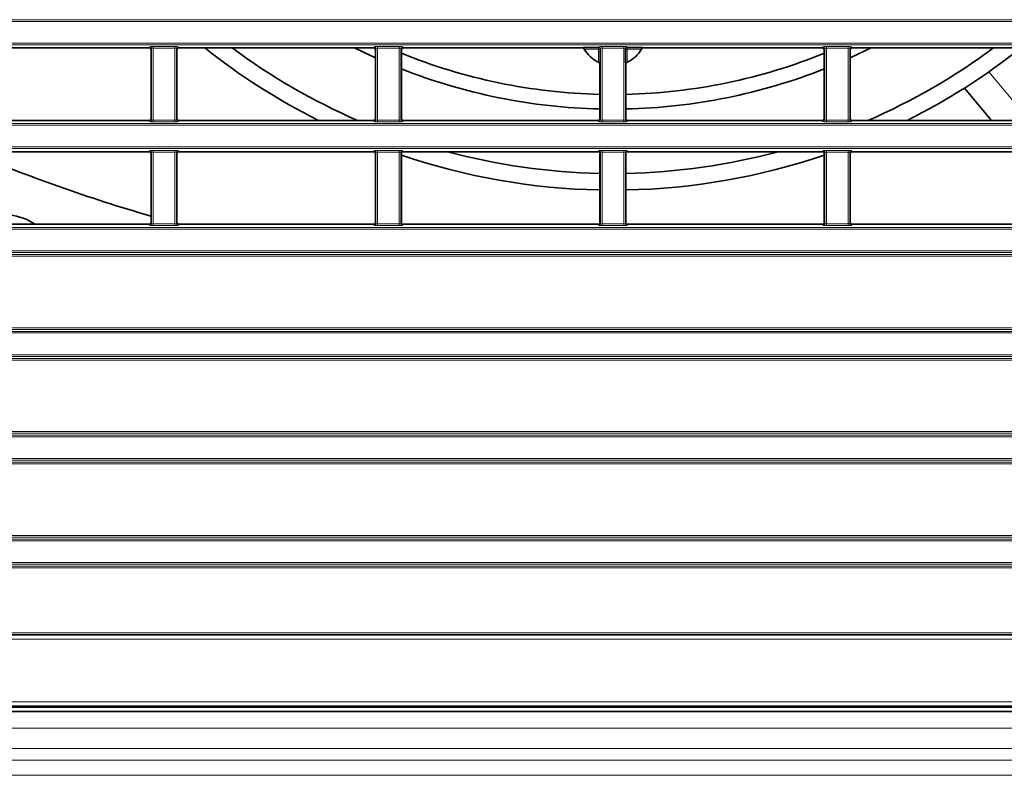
# Model space of a CAD drawing. Header units: millimetres. Extents: x 0 to 1118, y 0 to 864.
# Tile 310 of 339: x 999 to 1029, y 438 to 461. Entities that reach past the tile are written whole.
import ezdxf

# ---------------------------------------------------------------- set-up
doc = ezdxf.new("R2010")
doc.units = ezdxf.units.MM

msp = doc.modelspace()

# ---------------------------------------------------------------- linework, layer by layer
at = {"color": 7, "linetype": 'Continuous', "lineweight": 18}
for p, q in [((946.9427, 461.1285), (1086.9529, 461.1285)), ((1086.9529, 461.0786), (946.9427, 461.0786)), ((946.9427, 460.4243), (1086.9529, 460.4243)), ((1086.9529, 460.3743), (946.9427, 460.3743)), ((1003.008, 460.2793), (1003.0219, 460.3142)), ((1003.0719, 460.2642), (1003.0579, 460.2293)), ((1003.0719, 458.1136), (1003.0719, 460.2642)), ((1003.1219, 460.3185), (1003.7737, 460.3185)), ((1003.1219, 460.3185), (1003.1219, 460.2685)), ((1003.7737, 460.2685), (1003.1219, 460.2685)), ((1003.1219, 460.2685), (1003.1219, 458.1093)), ((1003.7737, 460.3185), (1003.7737, 460.2685)), ((1003.7737, 458.1093), (1003.7737, 460.2685)), ((1003.8236, 460.2642), (1003.8236, 458.1136)), ((1003.8376, 460.2293), (1003.8236, 460.2642)), ((1003.8736, 460.3142), (1003.8876, 460.2793)), ((1009.758, 460.2793), (1009.7719, 460.3142)), ((1009.8219, 460.2642), (1009.8079, 460.2293)), ((1009.8219, 458.1136), (1009.8219, 460.2642)), ((1009.8719, 460.3185), (1010.5237, 460.3185)), ((1009.8719, 460.3185), (1009.8719, 460.2685)), ((1010.5237, 460.2685), (1009.8719, 460.2685)), ((1009.8719, 460.2685), (1009.8719, 458.1093)), ((1010.5237, 460.3185), (1010.5237, 460.2685)), ((1010.5237, 458.1093), (1010.5237, 460.2685)), ((1010.5736, 460.2642), (1010.5736, 458.1136)), ((1010.5876, 460.2293), (1010.5736, 460.2642)), ((1010.6236, 460.3142), (1010.6376, 460.2793)), ((1016.5132, 460.2423), (1016.0871, 460.2423)), ((1016.5132, 460.2923), (1016.5219, 460.3142)), ((1016.5132, 460.2923), (1016.5132, 460.2423)), ((1016.5132, 459.8508), (1016.5132, 460.2423)), ((1016.5132, 460.2423), (1016.5632, 460.2423)), ((1016.5719, 460.2642), (1016.5632, 460.2423)), ((1016.5719, 458.1136), (1016.5719, 460.2642)), ((1016.6219, 460.3185), (1017.2737, 460.3185)), ((1016.6219, 460.3185), (1016.6219, 460.2685)), ((1017.2737, 460.2685), (1016.6219, 460.2685)), ((1016.6219, 460.2685), (1016.6219, 458.1093)), ((1017.2737, 460.3185), (1017.2737, 460.2685)), ((1017.2737, 458.1093), (1017.2737, 460.2685)), ((1017.3236, 460.2642), (1017.3236, 458.1136)), ((1017.3324, 460.2423), (1017.3236, 460.2642)), ((1017.3324, 460.2423), (1017.3824, 460.2423)), ((1017.3736, 460.3142), (1017.3824, 460.2923)), ((1017.3824, 460.2423), (1017.3824, 460.2923)), ((1017.3824, 460.2423), (1017.3824, 459.8508)), ((1017.8085, 460.2423), (1017.3824, 460.2423)), ((1023.258, 460.2793), (1023.2719, 460.3142)), ((1023.3219, 460.2642), (1023.3079, 460.2293)), ((1023.3219, 458.1136), (1023.3219, 460.2642)), ((1023.3719, 460.3185), (1024.0237, 460.3185)), ((1023.3719, 460.3185), (1023.3719, 460.2685)), ((1024.0237, 460.2685), (1023.3719, 460.2685)), ((1023.3719, 460.2685), (1023.3719, 458.1093)), ((1024.0237, 460.3185), (1024.0237, 460.2685)), ((1024.0237, 458.1093), (1024.0237, 460.2685)), ((1024.0736, 460.2642), (1024.0736, 458.1136)), ((1024.0876, 460.2293), (1024.0736, 460.2642)), ((1024.1236, 460.3142), (1024.1376, 460.2793)), ((1028.2523, 459.5567), (1029.4758, 458.0986)), ((1003.0579, 458.1486), (1003.0719, 458.1136)), ((1003.8236, 458.1136), (1003.8376, 458.1486)), ((1009.8079, 458.1486), (1009.8219, 458.1136)), ((1010.5736, 458.1136), (1010.5876, 458.1486)), ((1016.5579, 458.1486), (1016.5719, 458.1136)), ((1017.3236, 458.1136), (1017.3376, 458.1486)), ((1023.3079, 458.1486), (1023.3219, 458.1136)), ((1024.0736, 458.1136), (1024.0876, 458.1486)), ((946.9427, 458.0035), (1086.9529, 458.0035)), ((1086.9529, 457.9536), (946.9427, 457.9536)), ((1003.0219, 458.0637), (1003.008, 458.0986)), ((1003.1219, 458.1093), (1003.7737, 458.1093)), ((1003.1219, 458.1093), (1003.1219, 458.0594)), ((1003.7737, 458.0594), (1003.1219, 458.0594)), ((1003.7737, 458.1093), (1003.7737, 458.0594)), ((1003.8876, 458.0986), (1003.8736, 458.0637)), ((1009.7719, 458.0637), (1009.758, 458.0986)), ((1009.8719, 458.1093), (1009.8719, 458.0594)), ((1009.8719, 458.1093), (1010.5237, 458.1093)), ((1010.5237, 458.0594), (1009.8719, 458.0594)), ((1010.5237, 458.1093), (1010.5237, 458.0594)), ((1010.6376, 458.0986), (1010.6236, 458.0637)), ((1016.5219, 458.0637), (1016.508, 458.0986)), ((1016.6219, 458.1093), (1017.2737, 458.1093)), ((1016.6219, 458.1093), (1016.6219, 458.0594)), ((1017.2737, 458.0594), (1016.6219, 458.0594)), ((1017.2737, 458.1093), (1017.2737, 458.0594)), ((1017.3876, 458.0986), (1017.3736, 458.0637)), ((1023.2719, 458.0637), (1023.258, 458.0986)), ((1023.3719, 458.1093), (1023.3719, 458.0594)), ((1023.3719, 458.1093), (1024.0237, 458.1093)), ((1024.0237, 458.0594), (1023.3719, 458.0594)), ((1024.0237, 458.1093), (1024.0237, 458.0594)), ((1024.1376, 458.0986), (1024.1236, 458.0637)), ((946.9427, 457.2993), (1086.9529, 457.2993)), ((1086.9529, 457.2493), (946.9427, 457.2493)), ((1003.008, 457.1543), (1003.0219, 457.1892)), ((1003.0719, 457.1392), (1003.0579, 457.1043)), ((1003.0719, 454.9886), (1003.0719, 457.1392)), ((1003.1219, 457.1935), (1003.7737, 457.1935)), ((1003.1219, 457.1435), (1003.1219, 457.1935)), ((1003.7737, 457.1435), (1003.1219, 457.1435)), ((1003.1219, 457.1435), (1003.1219, 454.9843)), ((1003.7737, 457.1435), (1003.7737, 457.1935)), ((1003.7737, 454.9843), (1003.7737, 457.1435)), ((1003.8236, 457.1392), (1003.8236, 454.9886)), ((1003.8376, 457.1043), (1003.8236, 457.1392)), ((1003.8736, 457.1892), (1003.8876, 457.1543)), ((1009.758, 457.1543), (1009.7719, 457.1892)), ((1009.8219, 457.1392), (1009.8079, 457.1043)), ((1009.8219, 454.9886), (1009.8219, 457.1392)), ((1009.8719, 457.1935), (1010.5237, 457.1935)), ((1009.8719, 457.1435), (1009.8719, 457.1935)), ((1010.5237, 457.1435), (1009.8719, 457.1435)), ((1009.8719, 457.1435), (1009.8719, 454.9843)), ((1010.5237, 457.1435), (1010.5237, 457.1935)), ((1010.5237, 454.9843), (1010.5237, 457.1435)), ((1010.5736, 457.1392), (1010.5736, 454.9886)), ((1010.5876, 457.1043), (1010.5736, 457.1392)), ((1010.6236, 457.1892), (1010.6376, 457.1543)), ((1016.508, 457.1543), (1016.5219, 457.1892)), ((1016.5719, 457.1392), (1016.5579, 457.1043)), ((1016.5719, 454.9886), (1016.5719, 457.1392)), ((1016.6219, 457.1935), (1017.2737, 457.1935)), ((1016.6219, 457.1435), (1016.6219, 457.1935)), ((1017.2737, 457.1435), (1016.6219, 457.1435)), ((1016.6219, 457.1435), (1016.6219, 454.9843)), ((1017.2737, 457.1435), (1017.2737, 457.1935)), ((1017.2737, 454.9843), (1017.2737, 457.1435)), ((1017.3236, 457.1392), (1017.3236, 454.9886)), ((1017.3376, 457.1043), (1017.3236, 457.1392)), ((1017.3736, 457.1892), (1017.3876, 457.1543)), ((1023.258, 457.1543), (1023.2719, 457.1892)), ((1023.3219, 457.1392), (1023.3079, 457.1043)), ((1023.3219, 454.9886), (1023.3219, 457.1392)), ((1023.3719, 457.1935), (1024.0237, 457.1935)), ((1023.3719, 457.1935), (1023.3719, 457.1435)), ((1024.0237, 457.1435), (1023.3719, 457.1435)), ((1023.3719, 457.1435), (1023.3719, 454.9843)), ((1024.0237, 457.1935), (1024.0237, 457.1435)), ((1024.0237, 454.9843), (1024.0237, 457.1435)), ((1024.0736, 457.1392), (1024.0736, 454.9886)), ((1024.0876, 457.1043), (1024.0736, 457.1392)), ((1024.1236, 457.1892), (1024.1376, 457.1543)), ((946.9427, 454.8785), (1086.9529, 454.8785)), ((1003.0219, 454.9387), (1003.008, 454.9736)), ((1003.0579, 455.0236), (1003.0719, 454.9886)), ((1003.1219, 454.9344), (1003.1219, 454.9843)), ((1003.1219, 454.9843), (1003.7737, 454.9843)), ((1003.7737, 454.9344), (1003.1219, 454.9344)), ((1003.7737, 454.9344), (1003.7737, 454.9843)), ((1003.8236, 454.9886), (1003.8376, 455.0236)), ((1003.8876, 454.9736), (1003.8736, 454.9387)), ((1009.7719, 454.9387), (1009.758, 454.9736)), ((1009.8079, 455.0236), (1009.8219, 454.9886)), ((1009.8719, 454.9344), (1009.8719, 454.9843)), ((1009.8719, 454.9843), (1010.5237, 454.9843)), ((1010.5237, 454.9344), (1009.8719, 454.9344)), ((1010.5237, 454.9344), (1010.5237, 454.9843)), ((1010.5736, 454.9886), (1010.5876, 455.0236)), ((1010.6376, 454.9736), (1010.6236, 454.9387)), ((1016.5219, 454.9387), (1016.508, 454.9736)), ((1016.5579, 455.0236), (1016.5719, 454.9886)), ((1016.6219, 454.9344), (1016.6219, 454.9843)), ((1016.6219, 454.9843), (1017.2737, 454.9843)), ((1017.2737, 454.9344), (1016.6219, 454.9344)), ((1017.2737, 454.9344), (1017.2737, 454.9843)), ((1017.3236, 454.9886), (1017.3376, 455.0236)), ((1017.3876, 454.9736), (1017.3736, 454.9387)), ((1023.2719, 454.9387), (1023.258, 454.9736)), ((1023.3079, 455.0236), (1023.3219, 454.9886)), ((1023.3719, 454.9843), (1024.0237, 454.9843)), ((1023.3719, 454.9843), (1023.3719, 454.9344)), ((1024.0237, 454.9344), (1023.3719, 454.9344)), ((1024.0237, 454.9843), (1024.0237, 454.9344)), ((1024.0736, 454.9886), (1024.0876, 455.0236)), ((1024.1376, 454.9736), (1024.1236, 454.9387)), ((1086.9529, 454.8286), (946.9427, 454.8286)), ((945.9859, 454.0641), (1087.9096, 454.0641)), ((1087.9096, 454.0142), (945.9859, 454.0142)), ((946.9427, 454.1743), (1086.9529, 454.1743)), ((1086.9529, 454.1243), (946.9427, 454.1243)), ((945.9859, 451.8637), (1087.9096, 451.8637)), ((1087.9096, 451.8137), (945.9859, 451.8137)), ((946.9427, 451.7535), (1086.9529, 451.7535)), ((1086.9529, 451.7036), (946.9427, 451.7036)), ((946.9427, 451.0493), (1086.9529, 451.0493)), ((945.9859, 450.9391), (1087.9096, 450.9391)), ((1087.9096, 450.8892), (945.9859, 450.8892)), ((1086.9529, 450.9993), (946.9427, 450.9993)), ((955.4609, 448.7387), (1078.4346, 448.7387)), ((1078.4346, 448.6887), (955.4609, 448.6887)), ((956.4177, 448.6285), (1077.4779, 448.6285)), ((1077.4779, 448.5786), (956.4177, 448.5786)), ((955.4609, 447.8141), (1078.4346, 447.8141)), ((1078.4346, 447.7642), (955.4609, 447.7642)), ((956.4177, 447.9243), (1077.4779, 447.9243)), ((1077.4779, 447.8743), (956.4177, 447.8743)), ((955.4609, 445.6137), (1078.4346, 445.6137)), ((1078.4346, 445.5637), (955.4609, 445.5637)), ((956.4177, 445.5035), (1077.4779, 445.5035)), ((1077.4779, 445.4536), (956.4177, 445.4536)), ((956.4177, 444.7993), (1077.4779, 444.7993)), ((955.4609, 444.6891), (1078.4346, 444.6891)), ((1078.4346, 444.6392), (955.4609, 444.6392)), ((1077.4779, 444.7493), (956.4177, 444.7493)), ((955.3491, 442.6153), (1078.5464, 442.6153)), ((1078.5464, 442.4903), (955.3491, 442.4903)), ((955.3719, 442.6881), (1078.5237, 442.6881)), ((1078.5237, 442.6381), (955.3719, 442.6381)), ((948.9599, 440.6118), (1084.9356, 440.6118)), ((1084.9356, 440.4868), (948.9599, 440.4868)), ((949.7353, 440.4389), (1084.1603, 440.4389)), ((949.7353, 439.8139), (1084.1603, 439.8139)), ((949.7353, 439.2085), (1084.1603, 439.2085)), ((949.7353, 438.855), (1084.1603, 438.855)), ((949.7353, 438.3979), (1084.1603, 438.3979))]:
    msp.add_line(p, q, dxfattribs=at)
at = {"color": 7, "linetype": 'Continuous', "lineweight": 35}
for p, q in [((1003.008, 460.2793), (997.1376, 460.2793)), ((1003.0579, 458.1486), (1003.0579, 460.2293)), ((1003.8376, 460.2293), (1003.8376, 458.1486)), ((1009.758, 460.2793), (1003.8876, 460.2793)), ((1009.8079, 458.1486), (1009.8079, 460.2293)), ((1010.5876, 460.2293), (1010.5876, 458.1486)), ((1016.0663, 460.2793), (1010.6376, 460.2793)), ((1016.0594, 460.2923), (1016.5132, 460.2923)), ((1016.5632, 460.2423), (1016.5632, 459.8283)), ((1017.3324, 459.8283), (1017.3324, 460.2423)), ((1017.3824, 460.2923), (1017.8361, 460.2923)), ((1023.258, 460.2793), (1017.8293, 460.2793)), ((1023.3079, 460.2293), (1023.3079, 458.1486)), ((1024.7154, 460.2793), (1024.0876, 459.9798)), ((1024.0876, 458.1486), (1024.0876, 460.2293)), ((1030.008, 460.2793), (1024.1376, 460.2793)), ((1016.5579, 458.1486), (1016.5579, 459.8305)), ((1017.3376, 459.8305), (1017.3376, 458.1486)), ((1027.5193, 459.069), (1028.3336, 458.0986)), ((1003.008, 458.0986), (997.1376, 458.0986)), ((1009.758, 458.0986), (1003.8876, 458.0986)), ((1016.508, 458.0986), (1010.6376, 458.0986)), ((1023.258, 458.0986), (1017.3876, 458.0986)), ((1030.008, 458.0986), (1024.1376, 458.0986)), ((1003.008, 457.1543), (997.1376, 457.1543)), ((1003.0579, 455.0236), (1003.0579, 457.1043)), ((1003.8376, 457.1043), (1003.8376, 455.0236)), ((1009.758, 457.1543), (1003.8876, 457.1543)), ((1009.8079, 455.0236), (1009.8079, 457.1043)), ((1010.5876, 457.1043), (1010.5876, 455.0236)), ((1016.508, 457.1543), (1010.6376, 457.1543)), ((1016.5579, 455.0236), (1016.5579, 457.1043)), ((1017.3376, 457.1043), (1017.3376, 455.0236)), ((1023.258, 457.1543), (1017.3876, 457.1543)), ((1023.3079, 457.1043), (1023.3079, 455.0236)), ((1024.0876, 455.0236), (1024.0876, 457.1043)), ((1030.008, 457.1543), (1024.1376, 457.1543)), ((997.1376, 454.9736), (1003.008, 454.9736)), ((1003.844, 454.999), (1003.9382, 454.9736)), ((1003.8876, 454.9736), (1009.758, 454.9736)), ((1010.6376, 454.9736), (1016.508, 454.9736)), ((1017.3876, 454.9736), (1023.258, 454.9736)), ((1024.1376, 454.9736), (1030.008, 454.9736)), ((1084.9429, 440.4693), (948.9527, 440.4693)), ((949.7353, 440.3139), (1084.1603, 440.3139))]:
    msp.add_line(p, q, dxfattribs=at)
at = {"color": 7, "linetype": 'Continuous', "lineweight": 35, "flags": 128}
msp.add_lwpolyline([(1009.8079, 459.9798), (1009.4474, 460.148), (1009.1802, 460.2793)], dxfattribs=at)
at = {"color": 7, "linetype": 'Continuous', "lineweight": 18}
for centre, start, end in [((1003.0219, 460.2642), 0.07399, 89.97184), ((1003.8737, 460.2642), 90.02816, 179.92601), ((1009.7719, 460.2642), 0.07399, 89.97184), ((1010.6237, 460.2642), 90.02816, 179.92601), ((1016.5132, 460.2423), 0.07399, 89.97184), ((1016.5219, 460.2642), 0.07399, 89.97184), ((1017.3737, 460.2642), 90.02816, 179.92601), ((1017.3824, 460.2423), 90.02816, 179.92601), ((1023.2719, 460.2642), 0.07399, 89.97184), ((1024.1237, 460.2642), 90.02816, 179.92601), ((1003.0219, 458.1137), 270.02816, 359.92601), ((1003.8737, 458.1137), 180.07399, 269.97184), ((1009.7719, 458.1137), 270.02816, 359.92601), ((1010.6237, 458.1137), 180.07399, 269.97184), ((1016.5219, 458.1137), 270.02816, 359.92601), ((1017.3737, 458.1137), 180.07399, 269.97184), ((1023.2719, 458.1137), 270.02816, 359.92601), ((1024.1237, 458.1137), 180.07399, 269.97184), ((1003.0219, 457.1392), 0.07399, 89.97184), ((1003.8737, 457.1392), 90.02816, 179.92601), ((1009.7719, 457.1392), 0.07399, 89.97184), ((1010.6237, 457.1392), 90.02816, 179.92601), ((1016.5219, 457.1392), 0.07399, 89.97184), ((1017.3737, 457.1392), 90.02816, 179.92601), ((1023.2719, 457.1392), 0.07399, 89.97184), ((1024.1237, 457.1392), 90.02816, 179.92601), ((1003.0219, 454.9887), 270.02816, 359.92601), ((1003.8737, 454.9887), 180.07399, 269.97184), ((1009.7719, 454.9887), 270.02816, 359.92601), ((1010.6237, 454.9887), 180.07399, 269.97184), ((1016.5219, 454.9887), 270.02816, 359.92601), ((1017.3737, 454.9887), 180.07399, 269.97184), ((1023.2719, 454.9887), 270.02816, 359.92601), ((1024.1237, 454.9887), 180.07399, 269.97184)]:
    msp.add_arc(centre, 0.05, start, end, dxfattribs=at)
at = {"color": 7, "linetype": 'Continuous', "lineweight": 35}
for centre, radius, start, end in [((1016.9478, 475.7514), 19.75, 231.57292, 243.35668), ((1016.9478, 475.7514), 19.25, 233.4895, 246.49588), ((1016.9478, 460.7514), 1, 210.60356, 244.23965), ((1016.9478, 460.7514), 1, 295.76035, 329.39644), ((1016.9478, 475.7514), 19.25, 293.50412, 306.5105), ((1016.9478, 475.7514), 19.75, 296.64332, 308.42708), ((1016.9478, 475.7514), 16.875, 247.8583, 268.67627), ((1016.9478, 475.7514), 16.875, 271.32373, 292.1417), ((1016.9478, 475.7514), 17.3125, 248.44624, 268.70972), ((1016.9478, 475.7514), 17.3125, 271.29028, 291.55376), ((1016.9478, 503.2514), 50, 247.2118, 253.87125), ((1016.9478, 475.7514), 19.75, 251.21405, 268.86899), ((1016.9478, 475.7514), 19.25, 255.03539, 268.83961), ((1016.9478, 475.7514), 19.25, 271.16039, 284.96461), ((1016.9478, 475.7514), 19.75, 271.13101, 288.78595), ((998.6978, 453.7514), 1.5, 54.56401, 85.48752)]:
    msp.add_arc(centre, radius, start, end, dxfattribs=at)
for centre, major_axis, start_param, end_param in [((1003.0079, 460.2292), (-0.0186, -0.0465), 1.9514996, 3.5215347), ((1003.8876, 460.2292), (-0.0186, 0.0465), 5.9032433, 7.4732784), ((1009.7579, 460.2292), (-0.0186, -0.0465), 1.9514996, 3.5215347), ((1010.6376, 460.2292), (-0.0186, 0.0465), 5.9032433, 7.4732784), ((1023.2579, 460.2292), (-0.0186, -0.0465), 1.9514996, 3.5215347), ((1024.1376, 460.2292), (-0.0186, 0.0465), 5.9032433, 7.4732784), ((1003.0079, 458.1486), (-0.0186, 0.0465), 2.7616506, 4.3316857), ((1003.8876, 458.1486), (-0.0186, -0.0465), 5.0930923, 6.6631273), ((1009.7579, 458.1486), (-0.0186, 0.0465), 2.7616506, 4.3316857), ((1010.6376, 458.1486), (-0.0186, -0.0465), 5.0930923, 6.6631273), ((1016.5079, 458.1486), (-0.0186, 0.0465), 2.7616506, 4.3316857), ((1017.3876, 458.1486), (-0.0186, -0.0465), 5.0930923, 6.6631273), ((1023.2579, 458.1486), (-0.0186, 0.0465), 2.7616506, 4.3316857), ((1024.1376, 458.1486), (-0.0186, -0.0465), 5.0930923, 6.6631273), ((1003.0079, 457.1042), (-0.0186, -0.0465), 1.9514996, 3.5215347), ((1003.8876, 457.1042), (-0.0186, 0.0465), 5.9032433, 7.4732784), ((1009.7579, 457.1042), (-0.0186, -0.0465), 1.9514996, 3.5215347), ((1010.6376, 457.1042), (-0.0186, 0.0465), 5.9032433, 7.4732784), ((1016.5079, 457.1042), (-0.0186, -0.0465), 1.9514996, 3.5215347), ((1017.3876, 457.1042), (-0.0186, 0.0465), 5.9032433, 7.4732784), ((1023.2579, 457.1042), (-0.0186, -0.0465), 1.9514996, 3.5215347), ((1024.1376, 457.1042), (-0.0186, 0.0465), 5.9032433, 7.4732784), ((1003.0079, 455.0236), (-0.0186, 0.0465), 2.7616506, 4.3316857), ((1003.8876, 455.0236), (0.0186, 0.0465), 1.9514996, 3.5215347), ((1009.7579, 455.0236), (-0.0186, 0.0465), 2.7616506, 4.3316857), ((1010.6376, 455.0236), (0.0186, 0.0465), 1.9514996, 3.5215347), ((1016.5079, 455.0236), (-0.0186, 0.0465), 2.7616506, 4.3316857), ((1017.3876, 455.0236), (0.0186, 0.0465), 1.9514996, 3.5215347), ((1023.2579, 455.0236), (-0.0186, 0.0465), 2.7616506, 4.3316857), ((1024.1376, 455.0236), (0.0186, 0.0465), 1.9514996, 3.5215347)]:
    msp.add_ellipse(centre, major_axis=major_axis, ratio=0.9988964, start_param=start_param, end_param=end_param, dxfattribs=at)
at = {"color": 7, "linetype": 'Continuous', "lineweight": 18}
for centre, major_axis, ratio, start_param, end_param in [((1003.1219, 460.3141), (0.1, 0), 0.0436609, 1.5707963, 3.1241394), ((1003.1219, 460.2642), (0.05, 0), 0.0873219, 1.5707963, 3.1241394), ((1003.7737, 460.3141), (0.1, 0), 0.0436609, 0.0174533, 1.5707963), ((1003.7737, 460.2642), (0.05, 0), 0.0873219, 0.0174533, 1.5707963), ((1009.8719, 460.3141), (0.1, 0), 0.0436609, 1.5707963, 3.1241394), ((1009.8719, 460.2642), (0.05, 0), 0.0873219, 1.5707963, 3.1241394), ((1010.5237, 460.3141), (0.1, 0), 0.0436609, 0.0174533, 1.5707963), ((1010.5237, 460.2642), (0.05, 0), 0.0873219, 0.0174533, 1.5707963), ((1016.6219, 460.3141), (0.1, 0), 0.0436609, 1.5707963, 3.1241394), ((1016.6219, 460.2642), (0.05, 0), 0.0873219, 1.5707963, 3.1241394), ((1017.2737, 460.3141), (0.1, 0), 0.0436609, 0.0174533, 1.5707963), ((1017.2737, 460.2642), (0.05, 0), 0.0873219, 0.0174533, 1.5707963), ((1023.3719, 460.3141), (0.1, 0), 0.0436609, 1.5707963, 3.1241394), ((1023.3719, 460.2642), (0.05, 0), 0.0873219, 1.5707963, 3.1241394), ((1024.0237, 460.3141), (0.1, 0), 0.0436609, 0.0174533, 1.5707963), ((1024.0237, 460.2642), (0.05, 0), 0.0873219, 0.0174533, 1.5707963), ((1003.1219, 458.0637), (0.1, 0), 0.0436609, 3.1590459, 4.712389), ((1003.1219, 458.1137), (0.05, 0), 0.0873219, 3.1590459, 4.712389), ((1003.7737, 458.1137), (0.05, 0), 0.0873219, 4.712389, 6.265732), ((1003.7737, 458.0637), (0.1, 0), 0.0436609, 4.712389, 6.265732), ((1009.8719, 458.0637), (0.1, 0), 0.0436609, 3.1590459, 4.712389), ((1009.8719, 458.1137), (0.05, 0), 0.0873219, 3.1590459, 4.712389), ((1010.5237, 458.1137), (0.05, 0), 0.0873219, 4.712389, 6.265732), ((1010.5237, 458.0637), (0.1, 0), 0.0436609, 4.712389, 6.265732), ((1016.6219, 458.0637), (0.1, 0), 0.0436609, 3.1590459, 4.712389), ((1016.6219, 458.1137), (0.05, 0), 0.0873219, 3.1590459, 4.712389), ((1017.2737, 458.1137), (0.05, 0), 0.0873219, 4.712389, 6.265732), ((1017.2737, 458.0637), (0.1, 0), 0.0436609, 4.712389, 6.265732), ((1023.3719, 458.0637), (0.1, 0), 0.0436609, 3.1590459, 4.712389), ((1023.3719, 458.1137), (0.05, 0), 0.0873219, 3.1590459, 4.712389), ((1024.0237, 458.1137), (0.05, 0), 0.0873219, 4.712389, 6.265732), ((1024.0237, 458.0637), (0.1, 0), 0.0436609, 4.712389, 6.265732), ((1003.1219, 457.1891), (0.1, 0), 0.0436609, 1.5707963, 3.1241394), ((1003.1219, 457.1392), (0.05, 0), 0.0873219, 1.5707963, 3.1241394), ((1003.7737, 457.1891), (0.1, 0), 0.0436609, 0.0174533, 1.5707963), ((1003.7737, 457.1392), (0.05, 0), 0.0873219, 0.0174533, 1.5707963), ((1009.8719, 457.1891), (0.1, 0), 0.0436609, 1.5707963, 3.1241394), ((1009.8719, 457.1392), (0.05, 0), 0.0873219, 1.5707963, 3.1241394), ((1010.5237, 457.1891), (0.1, 0), 0.0436609, 0.0174533, 1.5707963), ((1010.5237, 457.1392), (0.05, 0), 0.0873219, 0.0174533, 1.5707963), ((1016.6219, 457.1891), (0.1, 0), 0.0436609, 1.5707963, 3.1241394), ((1016.6219, 457.1392), (0.05, 0), 0.0873219, 1.5707963, 3.1241394), ((1017.2737, 457.1891), (0.1, 0), 0.0436609, 0.0174533, 1.5707963), ((1017.2737, 457.1392), (0.05, 0), 0.0873219, 0.0174533, 1.5707963), ((1023.3719, 457.1891), (0.1, 0), 0.0436609, 1.5707963, 3.1241394), ((1023.3719, 457.1392), (0.05, 0), 0.0873219, 1.5707963, 3.1241394), ((1024.0237, 457.1891), (0.1, 0), 0.0436609, 0.0174533, 1.5707963), ((1024.0237, 457.1392), (0.05, 0), 0.0873219, 0.0174533, 1.5707963), ((1003.1219, 454.9387), (0.1, 0), 0.0436609, 3.1590459, 4.712389), ((1003.1219, 454.9887), (0.05, 0), 0.0873219, 3.1590459, 4.712389), ((1003.7737, 454.9887), (0.05, 0), 0.0873219, 4.712389, 6.265732), ((1003.7737, 454.9387), (0.1, 0), 0.0436609, 4.712389, 6.265732), ((1009.8719, 454.9387), (0.1, 0), 0.0436609, 3.1590459, 4.712389), ((1009.8719, 454.9887), (0.05, 0), 0.0873219, 3.1590459, 4.712389), ((1010.5237, 454.9887), (0.05, 0), 0.0873219, 4.712389, 6.265732), ((1010.5237, 454.9387), (0.1, 0), 0.0436609, 4.712389, 6.265732), ((1016.6219, 454.9387), (0.1, 0), 0.0436609, 3.1590459, 4.712389), ((1016.6219, 454.9887), (0.05, 0), 0.0873219, 3.1590459, 4.712389), ((1017.2737, 454.9887), (0.05, 0), 0.0873219, 4.712389, 6.265732), ((1017.2737, 454.9387), (0.1, 0), 0.0436609, 4.712389, 6.265732), ((1023.3719, 454.9387), (0.1, 0), 0.0436609, 3.1590459, 4.712389), ((1023.3719, 454.9887), (0.05, 0), 0.0873219, 3.1590459, 4.712389), ((1024.0237, 454.9887), (0.05, 0), 0.0873219, 4.712389, 6.265732), ((1024.0237, 454.9387), (0.1, 0), 0.0436609, 4.712389, 6.265732)]:
    msp.add_ellipse(centre, major_axis=major_axis, ratio=ratio, start_param=start_param, end_param=end_param, dxfattribs=at)
at = {"color": 7, "linetype": 'Continuous', "lineweight": 35}
for points in [[(1016.0871, 460.2423), (1016.08, 460.2542), (1016.0734, 460.2661), (1016.0632, 460.285), (1016.0597, 460.2917), (1016.0594, 460.2923)], [(1017.8361, 460.2923), (1017.8358, 460.2917), (1017.8325, 460.2851), (1017.8222, 460.2662), (1017.8155, 460.2542), (1017.8085, 460.2423)], [(1016.5632, 459.8283), (1016.5629, 459.8284), (1016.5568, 459.831), (1016.5379, 459.8392), (1016.5255, 459.8449), (1016.5132, 459.8508)], [(1017.3824, 459.8508), (1017.37, 459.8448), (1017.3578, 459.8393), (1017.3387, 459.8309), (1017.3326, 459.8284), (1017.3324, 459.8283)]]:
    msp.add_open_spline(points, degree=3, knots=[0, 0, 0, 0, 0.5, 0.5, 1, 1, 1, 1], dxfattribs=at)

doc.saveas('drawing.dxf')
